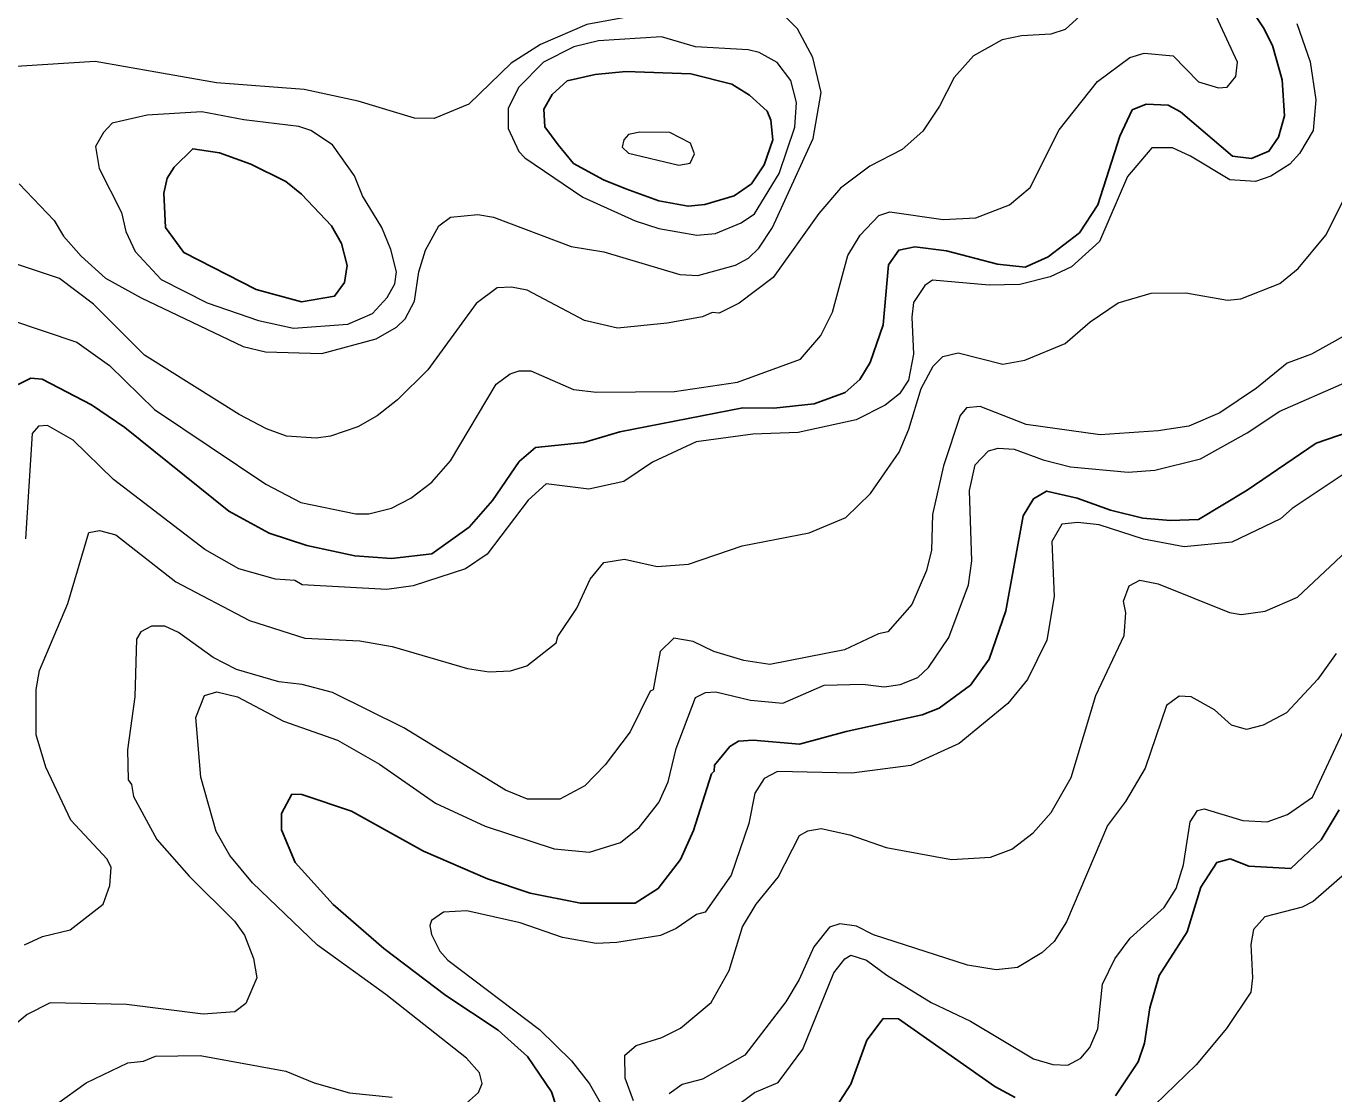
# Model space of a CAD drawing. Extents: x 673.3 to 698.5, y 6984.3 to 7012.3.
# Drawn here: x 680.649 to 681.943, y 6987.099 to 6988.156 of the extents above; entities that cross this region are included whole.
import ezdxf

# ---------------------------------------------------------------- set-up
doc = ezdxf.new("R2010")
doc.units = 0
doc.header["$LTSCALE"] = 0.032
doc.layers.add('1', color=7, linetype='Continuous', lineweight=25)
doc.layers.add('2', color=7, linetype='Continuous', lineweight=13)

msp = doc.modelspace()

# ---------------------------------------------------------------- linework, layer by layer
at = {"layer": '1'}
for points in [[(680.6416, 6987.8007), (680.6539, 6987.8071), (680.6652, 6987.8061), (680.7141, 6987.7808), (680.7469, 6987.7582), (680.85, 6987.6755), (680.89, 6987.6538), (680.9273, 6987.6416), (680.9747, 6987.6311), (681.011, 6987.6287), (681.0508, 6987.6331), (681.0878, 6987.6597), (681.1108, 6987.6859), (681.1374, 6987.7247), (681.1534, 6987.7384), (681.2011, 6987.7436), (681.237, 6987.7541), (681.3585, 6987.7777), (681.3893, 6987.7775), (681.4292, 6987.7818), (681.46, 6987.7928), (681.4742, 6987.8059), (681.4846, 6987.8226), (681.4973, 6987.8599), (681.5028, 6987.9194), (681.5129, 6987.9339), (681.5289, 6987.9372), (681.5601, 6987.9333), (681.6106, 6987.9199), (681.638, 6987.917), (681.6607, 6987.9272), (681.6917, 6987.9509), (681.7097, 6987.9786), (681.7316, 6988.0465), (681.7439, 6988.0727), (681.7578, 6988.0782), (681.7793, 6988.0772), (681.7916, 6988.0707), (681.843, 6988.0268), (681.8618, 6988.0245), (681.8792, 6988.0319), (681.8886, 6988.0458), (681.8947, 6988.0669), (681.8923, 6988.1023), (681.8826, 6988.1365), (681.8739, 6988.1538), (681.8165, 6988.2411)], [(681.9892, 6987.7645), (681.9259, 6987.7427), (681.8575, 6987.6964), (681.8094, 6987.6671), (681.7819, 6987.6662), (681.7543, 6987.6686), (681.7225, 6987.6763), (681.6894, 6987.6885), (681.6592, 6987.6953), (681.6461, 6987.6877), (681.6359, 6987.6709), (681.6187, 6987.5768), (681.6022, 6987.5291), (681.5837, 6987.5034), (681.5529, 6987.4806), (681.5361, 6987.4739), (681.4607, 6987.4575), (681.4145, 6987.4447), (681.3689, 6987.4487), (681.3543, 6987.4478), (681.3458, 6987.4427), (681.3304, 6987.4239), (681.3303, 6987.418), (681.3277, 6987.4156), (681.3097, 6987.3593), (681.2969, 6987.3307), (681.2749, 6987.3021), (681.2521, 6987.2875), (681.1979, 6987.2874), (681.1481, 6987.2974), (681.1059, 6987.3114), (681.0426, 6987.3391), (680.9714, 6987.3785), (680.9223, 6987.3949), (680.9123, 6987.3953), (680.9021, 6987.3762), (680.902, 6987.36), (680.9157, 6987.3276), (680.9532, 6987.2863), (681.0032, 6987.2425), (681.0648, 6987.1962), (681.1164, 6987.1618), (681.1456, 6987.1357), (681.1692, 6987.1007), (681.1739, 6987.0866)], [(681.7274, 6987.0966), (681.7498, 6987.1305), (681.756, 6987.1488), (681.7614, 6987.1838), (681.7707, 6987.216), (681.7983, 6987.2592), (681.8119, 6987.3033), (681.8277, 6987.3277), (681.8409, 6987.3313), (681.8592, 6987.324), (681.901, 6987.3217), (681.931, 6987.3502), (681.9486, 6987.3797)], [(681.4473, 6987.0804), (681.4655, 6987.1083), (681.4812, 6987.1517), (681.4976, 6987.1734), (681.5126, 6987.173), (681.6081, 6987.1061), (681.6279, 6987.0951)]]:
    msp.add_lwpolyline(points, dxfattribs=at)
for points in [[(681.1626, 6988.0558), (681.1618, 6988.0734), (681.1699, 6988.0879), (681.1849, 6988.1014), (681.2125, 6988.1076), (681.2429, 6988.1107), (681.307, 6988.1083), (681.3476, 6988.098), (681.3653, 6988.0873), (681.3825, 6988.0713), (681.3863, 6988.0625), (681.3882, 6988.0431), (681.3797, 6988.0183), (681.3672, 6987.9996), (681.35, 6987.9876), (681.3209, 6987.9791), (681.3044, 6987.9773), (681.2754, 6987.9826), (681.2429, 6987.9946), (681.2206, 6988.0033), (681.1911, 6988.0197), (681.1759, 6988.0382)], [(680.9614, 6987.9403), (680.9514, 6987.9579), (680.9218, 6987.9892), (680.9065, 6988.0018), (680.8716, 6988.019), (680.8406, 6988.0302), (680.8143, 6988.0342), (680.796, 6988.016), (680.7889, 6988.0051), (680.7856, 6987.9902), (680.7872, 6987.9561), (680.8053, 6987.9314), (680.877, 6987.8948), (680.922, 6987.8828), (680.9546, 6987.8884), (680.9644, 6987.9018), (680.9671, 6987.9186)]]:
    msp.add_lwpolyline(points, close=True, dxfattribs=at)
at = {"layer": '2'}
for points in [[(681.3744, 6987.9359), (681.388, 6987.9561), (681.4281, 6988.0443), (681.4361, 6988.0899), (681.4278, 6988.1244), (681.4127, 6988.1529), (681.3987, 6988.1668), (681.3781, 6988.1768), (681.344, 6988.1807), (681.323, 6988.1791), (681.2042, 6988.1571), (681.1583, 6988.1375), (681.1292, 6988.1189), (681.0874, 6988.0782), (681.0532, 6988.0642), (681.0336, 6988.0646), (680.978, 6988.0814), (680.9245, 6988.093), (680.8379, 6988.0993), (680.7177, 6988.1205), (680.6183, 6988.1142)], [(680.6338, 6987.8649), (680.6995, 6987.8427), (680.7319, 6987.8197), (680.7763, 6987.7762), (680.8865, 6987.7021), (680.9213, 6987.6839), (680.9755, 6987.6727), (680.9886, 6987.6728), (681.0109, 6987.6786), (681.0301, 6987.6883), (681.0508, 6987.7041), (681.0693, 6987.7253), (681.1145, 6987.8013), (681.1285, 6987.8114), (681.1374, 6987.8143), (681.1487, 6987.8143), (681.1911, 6987.796), (681.2137, 6987.7932), (681.291, 6987.794), (681.3533, 6987.8031), (681.4158, 6987.8259), (681.4356, 6987.8494), (681.4472, 6987.8724), (681.4624, 6987.9286), (681.4748, 6987.9485), (681.4932, 6987.9682), (681.5041, 6987.9716), (681.5569, 6987.9642), (681.589, 6987.9657), (681.6225, 6987.9787), (681.643, 6987.996), (681.6716, 6988.0529), (681.7096, 6988.1008), (681.7416, 6988.1246), (681.7556, 6988.1287), (681.7844, 6988.1262), (681.8096, 6988.1005), (681.8293, 6988.0945), (681.838, 6988.0952), (681.8464, 6988.1057), (681.8481, 6988.1199), (681.8207, 6988.179)], [(681.7, 6988.1728), (681.6775, 6988.1521), (681.6634, 6988.1475), (681.6344, 6988.1458), (681.6151, 6988.1419), (681.5867, 6988.1263), (681.5677, 6988.1048), (681.5533, 6988.0763), (681.5367, 6988.0516), (681.5163, 6988.0335), (681.4842, 6988.0171), (681.4552, 6987.9953), (681.4339, 6987.9701), (681.3885, 6987.9067), (681.355, 6987.8813), (681.3352, 6987.8715), (681.3281, 6987.872), (681.3188, 6987.8679), (681.2837, 6987.8615), (681.2345, 6987.8566), (681.202, 6987.8643), (681.1453, 6987.8942), (681.1298, 6987.8973), (681.1156, 6987.8965), (681.0947, 6987.8809), (681.0469, 6987.8155), (681.017, 6987.7857), (680.9967, 6987.7697), (680.9775, 6987.7588), (680.9507, 6987.7497), (680.9363, 6987.7476), (680.907, 6987.7497), (680.8871, 6987.7571), (680.8602, 6987.7713), (680.7666, 6987.8299), (680.7162, 6987.8803), (680.6823, 6987.9057), (680.6338, 6987.9219)], [(681.9067, 6988.1583), (681.92, 6988.1203), (681.9256, 6988.0825), (681.9231, 6988.0524), (681.9095, 6988.0296), (681.8998, 6988.0191), (681.8812, 6988.007), (681.866, 6988.0017), (681.8404, 6988.0035), (681.8016, 6988.027), (681.7839, 6988.035), (681.7632, 6988.035), (681.7393, 6988.0068), (681.7114, 6987.9424), (681.6837, 6987.9173), (681.6627, 6987.9075), (681.6328, 6987.8999), (681.6022, 6987.8991), (681.5462, 6987.904), (681.5388, 6987.899), (681.5275, 6987.8819), (681.5257, 6987.8674), (681.5273, 6987.8308), (681.5226, 6987.8051), (681.5135, 6987.7916), (681.4993, 6987.7805), (681.4706, 6987.7658), (681.4132, 6987.7533), (681.3684, 6987.7516), (681.3123, 6987.744), (681.2691, 6987.7239), (681.2409, 6987.7049), (681.2063, 6987.6971), (681.1641, 6987.7026), (681.1461, 6987.6864), (681.1055, 6987.6328), (681.0843, 6987.6184), (681.0322, 6987.6015), (681.0064, 6987.5978), (680.9226, 6987.6026), (680.9152, 6987.6067), (680.8961, 6987.6083), (680.8599, 6987.6183), (680.8263, 6987.6376), (680.7358, 6987.7067), (680.6959, 6987.7459), (680.6705, 6987.7602), (680.6616, 6987.7595), (680.6555, 6987.7523), (680.6486, 6987.6482)], [(680.6426, 6987.9995), (680.6771, 6987.9633), (680.6863, 6987.9477), (680.7038, 6987.9278), (680.728, 6987.9062), (680.7633, 6987.8865), (680.8643, 6987.8386), (680.8863, 6987.8331), (680.9419, 6987.8315), (680.9959, 6987.8462), (681.016, 6987.8575), (681.0245, 6987.8659), (681.0337, 6987.8833), (681.038, 6987.9123), (681.0447, 6987.9338), (681.0579, 6987.9578), (681.0693, 6987.9666), (681.0962, 6987.9691), (681.1119, 6987.9665), (681.1888, 6987.9374), (681.221, 6987.9323), (681.2963, 6987.9097), (681.3142, 6987.9089), (681.3512, 6987.919), (681.3643, 6987.9259), (681.3744, 6987.9359)], [(681.1756, 6987.5513), (681.1942, 6987.5796), (681.2075, 6987.6082), (681.221, 6987.6247), (681.2415, 6987.6278), (681.2739, 6987.6206), (681.3049, 6987.6229), (681.3578, 6987.641), (681.4243, 6987.6539), (681.4604, 6987.6693), (681.4849, 6987.6929), (681.5132, 6987.7339), (681.5229, 6987.7567), (681.535, 6987.797), (681.5468, 6987.819), (681.5565, 6987.8287), (681.5717, 6987.8321), (681.6159, 6987.8209), (681.6376, 6987.825), (681.6774, 6987.8415), (681.7024, 6987.8628), (681.73, 6987.8818), (681.7627, 6987.8913), (681.7968, 6987.8917), (681.8383, 6987.8844), (681.8513, 6987.8855), (681.8901, 6987.9008), (681.9082, 6987.9158), (681.9355, 6987.9485), (681.9527, 6987.9827)], [(681.9556, 6987.85), (681.9213, 6987.8309), (681.8971, 6987.8219), (681.8668, 6987.7971), (681.8307, 6987.7728), (681.8, 6987.7597), (681.7696, 6987.755), (681.7122, 6987.7509), (681.6388, 6987.7614), (681.5935, 6987.7792), (681.5798, 6987.7778), (681.5737, 6987.77), (681.5572, 6987.7204), (681.5463, 6987.6721), (681.5453, 6987.6369), (681.5402, 6987.6166), (681.5257, 6987.5831), (681.5019, 6987.5561), (681.4929, 6987.5541), (681.4592, 6987.5381), (681.3852, 6987.5236), (681.3595, 6987.5275), (681.3298, 6987.5365), (681.3094, 6987.5465), (681.2903, 6987.5499), (681.2767, 6987.5366)], [(681.4392, 6987.5033), (681.4774, 6987.5041), (681.4983, 6987.5017), (681.5142, 6987.5038), (681.5317, 6987.5107), (681.5424, 6987.5207), (681.5623, 6987.5503), (681.5819, 6987.6024), (681.5852, 6987.6264), (681.5828, 6987.696), (681.5886, 6987.7213), (681.6017, 6987.7353), (681.6111, 6987.7377), (681.627, 6987.737), (681.6559, 6987.7262), (681.6827, 6987.7195), (681.7398, 6987.7142), (681.7661, 6987.7162), (681.8116, 6987.7272), (681.8575, 6987.7529), (681.8901, 6987.7746), (681.9564, 6987.8036)], [(681.9547, 6987.7132), (681.9022, 6987.6782), (681.8905, 6987.6679), (681.8423, 6987.6449), (681.7953, 6987.6402), (681.7551, 6987.6476), (681.7112, 6987.6619), (681.6901, 6987.6644), (681.6741, 6987.6627), (681.6643, 6987.6454), (681.6666, 6987.591), (681.6595, 6987.5478), (681.6401, 6987.5087), (681.6208, 6987.4851), (681.5725, 6987.4456), (681.5249, 6987.4237), (681.4665, 6987.4162), (681.393, 6987.4179), (681.3796, 6987.4109), (681.3703, 6987.3965), (681.3645, 6987.3664), (681.3471, 6987.3153), (681.3212, 6987.2786), (681.3128, 6987.2761), (681.2925, 6987.2623), (681.2772, 6987.2556), (681.234, 6987.2484), (681.2133, 6987.2476), (681.1802, 6987.2535), (681.1383, 6987.268), (681.0855, 6987.28), (681.0625, 6987.2784), (681.0504, 6987.2704), (681.0487, 6987.2652), (681.0504, 6987.2563), (681.0588, 6987.24), (681.0667, 6987.231), (681.1574, 6987.1624), (681.1892, 6987.1313), (681.2068, 6987.1086), (681.2187, 6987.0879)], [(680.6477, 6987.2462), (680.6656, 6987.2545), (680.6928, 6987.261), (680.7256, 6987.2865), (680.7322, 6987.3051), (680.7334, 6987.3229), (680.7295, 6987.3309), (680.6935, 6987.3697), (680.6689, 6987.4221), (680.6593, 6987.4542), (680.6593, 6987.4989), (680.6625, 6987.5179), (680.6906, 6987.584), (680.7114, 6987.6545), (680.722, 6987.6563), (680.7382, 6987.6522), (680.7975, 6987.6055), (680.8705, 6987.5674), (680.925, 6987.5497), (680.9796, 6987.5472), (681.0117, 6987.5416), (681.0862, 6987.5196), (681.1074, 6987.5163), (681.1286, 6987.5173), (681.145, 6987.5223), (681.174, 6987.545), (681.1756, 6987.5513)], [(681.2504, 6987.0917), (681.2423, 6987.1143), (681.2417, 6987.137), (681.2529, 6987.1465), (681.2785, 6987.1545), (681.297, 6987.1638), (681.3272, 6987.1891), (681.3449, 6987.2208), (681.3582, 6987.2641), (681.3717, 6987.2864), (681.3934, 6987.3133), (681.4147, 6987.3545), (681.423, 6987.3591), (681.4362, 6987.3615), (681.4645, 6987.3551), (681.5005, 6987.3427), (681.5652, 6987.3307), (681.6037, 6987.3331), (681.6246, 6987.3408), (681.646, 6987.3571), (681.6638, 6987.3773), (681.6836, 6987.4118), (681.7079, 6987.4929), (681.7359, 6987.5524), (681.7375, 6987.5749), (681.7351, 6987.5865), (681.7409, 6987.6017), (681.7514, 6987.6073), (681.7697, 6987.6034), (681.8403, 6987.5752), (681.8517, 6987.5733), (681.8754, 6987.5766), (681.9074, 6987.5902), (681.9669, 6987.6462)], [(681.2767, 6987.5366), (681.27, 6987.4986), (681.2669, 6987.4974), (681.2471, 6987.457), (681.2224, 6987.4245), (681.2021, 6987.4035), (681.1775, 6987.3904), (681.1454, 6987.3905), (681.1237, 6987.3992), (681.0231, 6987.461), (680.9527, 6987.4961), (680.9226, 6987.504), (680.8995, 6987.5065), (680.8575, 6987.5186), (680.8346, 6987.5306), (680.8001, 6987.5553), (680.7867, 6987.5618), (680.7735, 6987.5618), (680.763, 6987.5562), (680.7587, 6987.5488), (680.757, 6987.4916), (680.7497, 6987.4391), (680.7505, 6987.4097), (680.7538, 6987.4049), (680.7555, 6987.393), (680.7788, 6987.3504), (680.8107, 6987.3143), (680.8555, 6987.2696), (680.8653, 6987.2557), (680.8743, 6987.2327), (680.8775, 6987.2137), (680.8668, 6987.1882), (680.856, 6987.1799), (680.8244, 6987.1775), (680.7486, 6987.1872), (680.6731, 6987.1888), (680.6503, 6987.1774), (680.6081, 6987.1423)], [(681.9457, 6987.5346), (681.9276, 6987.5092), (681.8966, 6987.476), (681.8736, 6987.4635), (681.857, 6987.4593), (681.8421, 6987.4636), (681.8252, 6987.4788), (681.8021, 6987.4917), (681.7902, 6987.4924), (681.7778, 6987.4832), (681.7567, 6987.4212), (681.7371, 6987.3882), (681.7193, 6987.3643), (681.679, 6987.269), (681.6668, 6987.2494), (681.6546, 6987.2382), (681.6305, 6987.2238), (681.6091, 6987.2215), (681.5809, 6987.2262), (681.488, 6987.2561), (681.4712, 6987.2646), (681.4544, 6987.2671), (681.4442, 6987.2636), (681.4287, 6987.2441), (681.4144, 6987.212), (681.401, 6987.1899), (681.3606, 6987.1371), (681.3187, 6987.1134), (681.2984, 6987.108), (681.2858, 6987.0986)], [(681.3272, 6987.0682), (681.37, 6987.1), (681.3936, 6987.1098), (681.4179, 6987.1428), (681.4486, 6987.2185), (681.4595, 6987.2325), (681.4653, 6987.236), (681.481, 6987.2312), (681.501, 6987.2162), (681.5451, 6987.1893), (681.5839, 6987.1708), (681.6461, 6987.1333), (681.6653, 6987.1278), (681.6803, 6987.127), (681.693, 6987.134), (681.702, 6987.1447), (681.71, 6987.1632), (681.7145, 6987.2074), (681.7266, 6987.2324), (681.742, 6987.2529), (681.7756, 6987.2831), (681.7874, 6987.3019), (681.7945, 6987.3255), (681.8011, 6987.368), (681.8085, 6987.3792), (681.815, 6987.3808), (681.8533, 6987.3694), (681.8775, 6987.3679), (681.8977, 6987.3752), (681.9223, 6987.3924), (681.9779, 6987.5117)], [(681.085, 6987.0896), (681.0971, 6987.0999), (681.1007, 6987.109), (681.0981, 6987.1196), (681.0853, 6987.1341), (681.0052, 6987.1972), (680.9378, 6987.2458), (680.8735, 6987.3077), (680.8508, 6987.3348), (680.8373, 6987.3585), (680.8221, 6987.4123), (680.8173, 6987.4712), (680.8259, 6987.4929), (680.8382, 6987.4967), (680.8586, 6987.4918), (680.9039, 6987.4676), (680.9576, 6987.4489), (680.9992, 6987.4249), (681.0543, 6987.3864), (681.1037, 6987.3637), (681.1718, 6987.3411), (681.2067, 6987.3379), (681.2376, 6987.3474), (681.256, 6987.3622), (681.2753, 6987.3871), (681.2847, 6987.4075), (681.2926, 6987.4404), (681.3118, 6987.4911), (681.3215, 6987.4959), (681.3317, 6987.4967), (681.3663, 6987.4883), (681.398, 6987.4854), (681.4392, 6987.5033)], [(681.9567, 6987.3186), (681.9228, 6987.289), (681.9122, 6987.2835), (681.875, 6987.2738), (681.8638, 6987.2613), (681.8614, 6987.2465), (681.863, 6987.2134), (681.8611, 6987.1994), (681.8372, 6987.1633), (681.8072, 6987.1275), (681.756, 6987.0781)], [(680.6501, 6987.0674), (680.7087, 6987.1096), (680.75, 6987.1295), (680.7656, 6987.1311), (680.7775, 6987.1359), (680.8216, 6987.1367), (680.9063, 6987.1212), (680.9343, 6987.1096), (680.9693, 6987.0998), (681.0117, 6987.0953)]]:
    msp.add_lwpolyline(points, dxfattribs=at)
for points in [[(681.3749, 6988.1294), (681.3638, 6988.1321), (681.3119, 6988.1352), (681.278, 6988.1449), (681.2158, 6988.1409), (681.1914, 6988.1352), (681.1612, 6988.1199), (681.1367, 6988.0947), (681.1265, 6988.074), (681.1264, 6988.0541), (681.137, 6988.0315), (681.1428, 6988.0253), (681.2002, 6987.9864), (681.2522, 6987.9629), (681.2756, 6987.9553), (681.313, 6987.9488), (681.3314, 6987.9504), (681.357, 6987.9608), (681.3702, 6987.9699), (681.3945, 6988.0096), (681.4101, 6988.0555), (681.4117, 6988.0801), (681.406, 6988.1018), (681.3924, 6988.1195)], [(680.9744, 6988.0074), (680.9526, 6988.0381), (680.9312, 6988.0521), (680.9192, 6988.0561), (680.8647, 6988.0628), (680.8233, 6988.0708), (680.769, 6988.0676), (680.7344, 6988.0594), (680.7259, 6988.0502), (680.718, 6988.0363), (680.7218, 6988.0146), (680.7438, 6987.971), (680.748, 6987.9522), (680.7572, 6987.9326), (680.783, 6987.9049), (680.8284, 6987.8817), (680.8794, 6987.8642), (680.914, 6987.8567), (680.9677, 6987.8607), (680.9921, 6987.8712), (681.0066, 6987.8871), (681.0142, 6987.9006), (681.0159, 6987.9123), (681.0103, 6987.9346), (681.0012, 6987.9563), (680.9822, 6987.9877)], [(681.3063, 6988.0198), (681.3108, 6988.0293), (681.3068, 6988.0397), (681.2865, 6988.0502), (681.2565, 6988.0505), (681.2455, 6988.0482), (681.2409, 6988.043), (681.2393, 6988.0359), (681.2456, 6988.0299), (681.2951, 6988.018)]]:
    msp.add_lwpolyline(points, close=True, dxfattribs=at)

doc.saveas('drawing.dxf')
